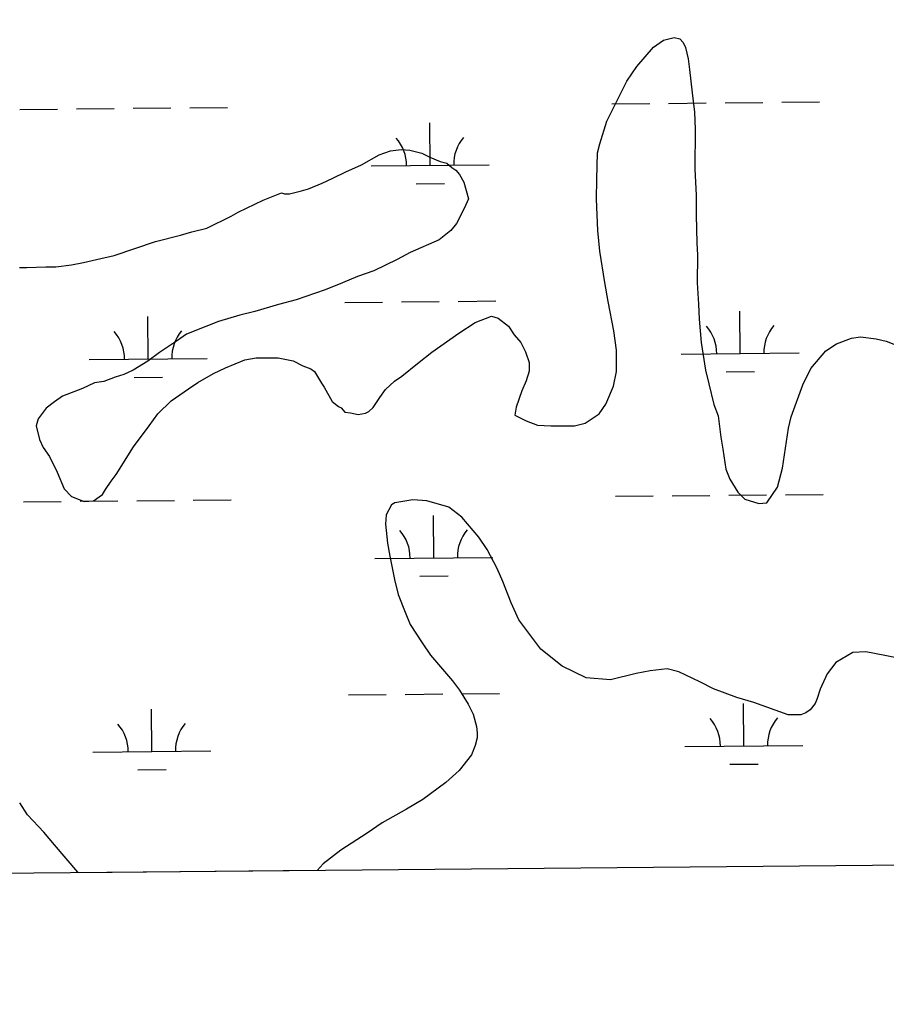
# Model space of a CAD drawing. Extents: x 3598634 to 3636690, y 517270 to 542944.
# Drawn here: x 3614959 to 3615693, y 522677 to 523513 of the extents above; entities that cross this region are included whole.
import ezdxf

# ---------------------------------------------------------------- set-up
doc = ezdxf.new("R2010")
doc.units = 0
for name, color, linetype in [('V-GRID-FRAM', 7, 'Continuous'), ('V-SITE-VEGE', 7, 'Continuous'), ('V-WETL-SWMP', 7, 'Continuous')]:
    doc.layers.add(name, color=color, linetype=linetype)

msp = doc.modelspace()

# ---------------------------------------------------------------- linework, layer by layer
at = {"layer": 'V-GRID-FRAM'}
msp.add_lwpolyline([(3602690.32, 540859.19), (3634347.42, 541153.89), (3634524.61, 522971.79), (3602851.64, 522676.95), (3602690.32, 540859.19)], dxfattribs=at)
at = {"layer": 'V-SITE-VEGE'}
for p, q in [((3615495.65, 523489.83), (3615504.11, 523495.83)), ((3615504.11, 523495.83), (3615513.16, 523498.2)), ((3615513.16, 523498.2), (3615517.98, 523496.98)), ((3615517.98, 523496.98), (3615520.98, 523493.96)), ((3615481.72, 523473.61), (3615495.65, 523489.83)), ((3615520.98, 523493.96), (3615522.77, 523489.73)), ((3615522.77, 523489.73), (3615525.15, 523480.08)), ((3615525.15, 523480.08), (3615526.31, 523471.03)), ((3615473.23, 523460.99), (3615481.72, 523473.61)), ((3615526.31, 523471.03), (3615528.65, 523451.13)), ((3615456.23, 523427.3), (3615473.23, 523460.99)), ((3615528.65, 523451.13), (3615530.4, 523434.85)), ((3615530.4, 523434.85), (3615530.94, 523420.38)), ((3615450.13, 523408.04), (3615456.23, 523427.3)), ((3615530.94, 523420.38), (3615530.81, 523386.63)), ((3615272.9, 523402.1), (3615281.94, 523403.27)), ((3615281.94, 523403.27), (3615289.17, 523402.64)), ((3615448.29, 523400.21), (3615450.13, 523408.04)), ((3615248.14, 523390.14), (3615263.24, 523398.52)), ((3615263.24, 523398.52), (3615272.9, 523402.1)), ((3615289.17, 523402.64), (3615299.41, 523400.19)), ((3615299.41, 523400.19), (3615306.03, 523396.55)), ((3615306.03, 523396.55), (3615315.06, 523392.9)), ((3615447.6, 523377.91), (3615448.29, 523400.21)), ((3615234.85, 523384.17), (3615248.14, 523390.14)), ((3615315.06, 523392.9), (3615320.47, 523391.67)), ((3615320.47, 523391.67), (3615324.68, 523388.03)), ((3615324.68, 523388.03), (3615328.28, 523385.61)), ((3615530.81, 523386.63), (3615531.93, 523364.32)), ((3615214.93, 523374.6), (3615223.98, 523378.78)), ((3615223.98, 523378.78), (3615234.85, 523384.17)), ((3615328.28, 523385.61), (3615331.28, 523381.98)), ((3615331.28, 523381.98), (3615334.87, 523375.34)), ((3615447.53, 523361.04), (3615447.6, 523377.91)), ((3615197.42, 523368.04), (3615203.46, 523369.82)), ((3615203.46, 523369.82), (3615214.93, 523374.6)), ((3615334.87, 523375.34), (3615339.04, 523361.46)), ((3615164.85, 523360.33), (3615180.54, 523366.3)), ((3615180.54, 523366.3), (3615182.95, 523365.68)), ((3615182.95, 523365.68), (3615187.17, 523365.67)), ((3615187.17, 523365.67), (3615197.42, 523368.04)), ((3615339.04, 523361.46), (3615335.39, 523353.04)), ((3615448.63, 523334.51), (3615447.53, 523361.04)), ((3615531.93, 523364.32), (3615531.86, 523347.45)), ((3615143.71, 523350.17), (3615164.85, 523360.33)), ((3615335.39, 523353.04), (3615328.71, 523340.4)), ((3615117.13, 523336.41), (3615137.67, 523346.57)), ((3615137.67, 523346.57), (3615143.71, 523350.17)), ((3615531.86, 523347.45), (3615532.37, 523323.94)), ((3615104.47, 523333.44), (3615117.13, 523336.41)), ((3615328.71, 523340.4), (3615323.87, 523334.4)), ((3615073.69, 523325.12), (3615094.81, 523330.47)), ((3615094.81, 523330.47), (3615104.47, 523333.44)), ((3615323.87, 523334.4), (3615314.19, 523326.6)), ((3615450.37, 523317.03), (3615448.63, 523334.51)), ((3615038.69, 523313.2), (3615073.69, 523325.12)), ((3615314.19, 523326.6), (3615289.44, 523315.84)), ((3615532.37, 523323.94), (3615532.93, 523313.69)), ((3615012.75, 523307.28), (3615027.23, 523310.84)), ((3615027.23, 523310.84), (3615038.69, 523313.2)), ((3615289.44, 523315.84), (3615278.56, 523309.86)), ((3615454.49, 523290.49), (3615450.37, 523317.03)), ((3615532.93, 523313.69), (3615532.84, 523290.18)), ((3614958.49, 523303.27), (3614964.51, 523303.25)), ((3614964.51, 523303.25), (3614980.79, 523303.79)), ((3614980.79, 523303.79), (3614989.23, 523303.76)), ((3614989.23, 523303.76), (3615002.49, 523305.51)), ((3615002.49, 523305.51), (3615012.75, 523307.28)), ((3615278.56, 523309.86), (3615258.64, 523300.29)), ((3615244.76, 523295.53), (3615232.08, 523290.15)), ((3615258.64, 523300.29), (3615244.76, 523295.53)), ((3615232.08, 523290.15), (3615217.59, 523284.18)), ((3615457.44, 523274.2), (3615454.49, 523290.49)), ((3615532.84, 523290.18), (3615533.98, 523272.1)), ((3615217.59, 523284.18), (3615192.84, 523275.83)), ((3615177.76, 523271.68), (3615157.85, 523265.73)), ((3615192.84, 523275.83), (3615177.76, 523271.68)), ((3615462.16, 523249.47), (3615457.44, 523274.2)), ((3615533.98, 523272.1), (3615534.53, 523259.44)), ((3615145.18, 523262.76), (3615127.07, 523257.41)), ((3615157.85, 523265.73), (3615145.18, 523262.76)), ((3615344.66, 523256.56), (3615358.54, 523261.93)), ((3615358.54, 523261.93), (3615363.96, 523260.1)), ((3615116.21, 523253.23), (3615099.91, 523246.67)), ((3615127.07, 523257.41), (3615116.21, 523253.23)), ((3615330.76, 523247.57), (3615344.66, 523256.56)), ((3615363.96, 523260.1), (3615372.98, 523253.44)), ((3615372.98, 523253.44), (3615377.77, 523246.18)), ((3615534.53, 523259.44), (3615536.27, 523239.54)), ((3615099.91, 523246.67), (3615091.45, 523240.67)), ((3615307.79, 523231.39), (3615330.76, 523247.57)), ((3615377.77, 523246.18), (3615383.17, 523239.53)), ((3615464.51, 523233.19), (3615462.16, 523249.47)), ((3615663.45, 523243.26), (3615671.29, 523244.44)), ((3615671.29, 523244.44), (3615684.55, 523242.58)), ((3615091.45, 523240.67), (3615076.94, 523231.08)), ((3615383.17, 523239.53), (3615387.36, 523231.68)), ((3615536.27, 523239.54), (3615539.79, 523216.02)), ((3615641.71, 523232.5), (3615650.78, 523238.49)), ((3615650.78, 523238.49), (3615663.45, 523243.26)), ((3615684.55, 523242.58), (3615692.98, 523240.74)), ((3615692.98, 523240.74), (3615705.01, 523235.87)), ((3615076.94, 523231.08), (3615067.27, 523223.89)), ((3615295.7, 523221.79), (3615307.79, 523231.39)), ((3615387.36, 523231.68), (3615390.33, 523222.63)), ((3615464.44, 523215.11), (3615464.51, 523233.19)), ((3615629, 523217.48), (3615641.71, 523232.5)), ((3615067.27, 523223.89), (3615054.58, 523216.1)), ((3615132.95, 523218.21), (3615149.25, 523224.78)), ((3615149.25, 523224.78), (3615158.9, 523226.54)), ((3615158.9, 523226.54), (3615177.58, 523226.47)), ((3615177.58, 523226.47), (3615190.23, 523224.01)), ((3615190.23, 523224.01), (3615198.65, 523219.76)), ((3615198.65, 523219.76), (3615205.27, 523217.32)), ((3615282.4, 523210.99), (3615295.7, 523221.79)), ((3615390.33, 523222.63), (3615390.31, 523215.4)), ((3615046.73, 523212.52), (3615039.49, 523210.13)), ((3615054.58, 523216.1), (3615046.73, 523212.52)), ((3615109.39, 523205.64), (3615122.68, 523213.43)), ((3615122.68, 523213.43), (3615132.95, 523218.21)), ((3615205.27, 523217.32), (3615208.28, 523214.9)), ((3615208.28, 523214.9), (3615214.27, 523205.23)), ((3615276.35, 523206.8), (3615282.4, 523210.99)), ((3615390.31, 523215.4), (3615387.86, 523206.97)), ((3615461.98, 523202.46), (3615464.44, 523215.11)), ((3615539.79, 523216.02), (3615542.76, 523204.56)), ((3615622.31, 523203.64), (3615629, 523217.48)), ((3615022, 523205.38), (3615011.73, 523200.6)), ((3615029.83, 523206.55), (3615022, 523205.38)), ((3615039.49, 523210.13), (3615029.83, 523206.55)), ((3615101.54, 523200.25), (3615109.39, 523205.64)), ((3615214.27, 523205.23), (3615216.66, 523201.61)), ((3615268.49, 523199.6), (3615276.35, 523206.8)), ((3615387.86, 523206.97), (3615384.21, 523198.54)), ((3615455.29, 523187.42), (3615461.98, 523202.46)), ((3615542.76, 523204.56), (3615546.91, 523187.06)), ((3615612.56, 523176.56), (3615622.31, 523203.64)), ((3614994.83, 523194.03), (3614988.18, 523189.24)), ((3615011.73, 523200.6), (3614994.83, 523194.03)), ((3615087.03, 523190.06), (3615101.54, 523200.25)), ((3615216.66, 523201.61), (3615223.25, 523189.53)), ((3615263.65, 523192.99), (3615268.49, 523199.6)), ((3615384.21, 523198.54), (3615379.34, 523184.7)), ((3614988.18, 523189.24), (3614980.93, 523183.84)), ((3615075.53, 523179.25), (3615087.03, 523190.06)), ((3615223.25, 523189.53), (3615228.66, 523185.29)), ((3615258.19, 523184.57), (3615263.65, 523192.99)), ((3615449.83, 523179), (3615455.29, 523187.42)), ((3615546.91, 523187.06), (3615550.49, 523177.4)), ((3614980.93, 523183.84), (3614974.26, 523174.83)), ((3615068.26, 523169.04), (3615075.53, 523179.25)), ((3615228.66, 523185.29), (3615231.06, 523184.07)), ((3615231.06, 523184.07), (3615234.06, 523180.45)), ((3615234.06, 523180.45), (3615238.88, 523179.82)), ((3615238.88, 523179.82), (3615245.51, 523178.59)), ((3615245.51, 523178.59), (3615251.54, 523179.77)), ((3615251.54, 523179.77), (3615254.56, 523180.97)), ((3615254.56, 523180.97), (3615258.19, 523184.57)), ((3615379.34, 523184.7), (3615378.11, 523178.07)), ((3615378.11, 523178.07), (3615387.73, 523173.22)), ((3615437.75, 523171.21), (3615449.83, 523179)), ((3615550.49, 523177.4), (3615552.83, 523159.31)), ((3614974.26, 523174.83), (3614972.43, 523168.81)), ((3614972.43, 523168.81), (3614975.4, 523157.34)), ((3615054.93, 523151.01), (3615068.26, 523169.04)), ((3615387.73, 523173.22), (3615397.36, 523169.56)), ((3615397.36, 523169.56), (3615408.81, 523168.91)), ((3615408.81, 523168.91), (3615428.7, 523168.84)), ((3615428.7, 523168.84), (3615437.75, 523171.21)), ((3615610.12, 523166.92), (3615612.56, 523176.56)), ((3615605.16, 523133.19), (3615610.12, 523166.92)), ((3614975.4, 523157.34), (3614978.38, 523150.7)), ((3615552.83, 523159.31), (3615554.59, 523149.06)), ((3614978.38, 523150.7), (3614983.78, 523142.85)), ((3615040.38, 523127.55), (3615054.93, 523151.01)), ((3615554.59, 523149.06), (3615556.94, 523132.17)), ((3614983.78, 523142.85), (3614990.36, 523129.56)), ((3614990.36, 523129.56), (3614996.33, 523115.67)), ((3615036.14, 523122.15), (3615040.38, 523127.55)), ((3615556.94, 523132.17), (3615560.52, 523123.72)), ((3615600.88, 523116.93), (3615605.16, 523133.19)), ((3615031.29, 523114.93), (3615036.14, 523122.15)), ((3615560.52, 523123.72), (3615567.11, 523112.84)), ((3614996.33, 523115.67), (3615002.33, 523109.02)), ((3615021, 523105.33), (3615028.86, 523110.73)), ((3615028.86, 523110.73), (3615031.29, 523114.93)), ((3615567.11, 523112.84), (3615573.11, 523106.79)), ((3615591.79, 523103.71), (3615600.88, 523116.93)), ((3615002.33, 523109.02), (3615013.16, 523104.76)), ((3615013.16, 523104.76), (3615021, 523105.33)), ((3615273.54, 523101.93), (3615269.28, 523093.51)), ((3615276.56, 523103.73), (3615273.54, 523101.93)), ((3615291.63, 523106.08), (3615276.56, 523103.73)), ((3615303.69, 523105.43), (3615291.63, 523106.08)), ((3615322.35, 523099.94), (3615303.69, 523105.43)), ((3615573.11, 523106.79), (3615585.15, 523103.13)), ((3615585.15, 523103.13), (3615591.79, 523103.71)), ((3615269.28, 523093.51), (3615268.65, 523085.68)), ((3615333.16, 523091.46), (3615322.35, 523099.94)), ((3615268.65, 523085.68), (3615270.4, 523069.4)), ((3615347.57, 523074.52), (3615333.16, 523091.46)), ((3615270.4, 523069.4), (3615272.16, 523058.54)), ((3615354.76, 523064.25), (3615347.57, 523074.52)), ((3615363.13, 523047.94), (3615354.76, 523064.25)), ((3615272.16, 523058.54), (3615276.3, 523038.64)), ((3615367.91, 523037.07), (3615363.13, 523047.94)), ((3615276.3, 523038.64), (3615279.27, 523025.97)), ((3615375.08, 523018.96), (3615367.91, 523037.07)), ((3615279.27, 523025.97), (3615285.23, 523010.88)), ((3615381.65, 523004.47), (3615375.08, 523018.96)), ((3615285.23, 523010.88), (3615289.42, 523000.61)), ((3615400.24, 522979.69), (3615381.65, 523004.47)), ((3615289.42, 523000.61), (3615299.6, 522984.9)), ((3615299.6, 522984.9), (3615306.79, 522974.63)), ((3615418.27, 522965.15), (3615400.24, 522979.69)), ((3615664.83, 522976.85), (3615650.33, 522968.47)), ((3615675.68, 522977.41), (3615664.83, 522976.85)), ((3615691.94, 522974.33), (3615675.68, 522977.41)), ((3615306.79, 522974.63), (3615325.39, 522952.86)), ((3615650.33, 522968.47), (3615643.06, 522958.85)), ((3615700.37, 522972.49), (3615691.94, 522974.33)), ((3615438.72, 522955.43), (3615418.27, 522965.15)), ((3615492.99, 522961.24), (3615480.92, 522958.88)), ((3615507.46, 522963), (3615492.99, 522961.24)), ((3615517.09, 522960.55), (3615507.46, 522963)), ((3615535.14, 522952.04), (3615517.09, 522960.55)), ((3615325.39, 522952.86), (3615331.39, 522945)), ((3615459.2, 522953.54), (3615438.72, 522955.43)), ((3615480.92, 522958.88), (3615459.2, 522953.54)), ((3615546.57, 522945.97), (3615535.14, 522952.04)), ((3615643.06, 522958.85), (3615636.98, 522945.61)), ((3615331.39, 522945), (3615338.58, 522932.92)), ((3615566.43, 522938.65), (3615546.57, 522945.97)), ((3615636.98, 522945.61), (3615634.54, 522937.79)), ((3615580.88, 522934.38), (3615566.43, 522938.65)), ((3615634.54, 522937.79), (3615632.71, 522933.58)), ((3615338.58, 522932.92), (3615342.76, 522924.46)), ((3615609.77, 522924.02), (3615580.88, 522934.38)), ((3615628.47, 522928.17), (3615624.85, 522925.77)), ((3615632.71, 522933.58), (3615628.47, 522928.17)), ((3615342.76, 522924.46), (3615345.73, 522914.2)), ((3615620.62, 522923.98), (3615609.77, 522924.02)), ((3615624.85, 522925.77), (3615620.62, 522923.98)), ((3615345.73, 522914.2), (3615346.32, 522908.77)), ((3615346.3, 522904.56), (3615344.46, 522897.93)), ((3615346.32, 522908.77), (3615346.3, 522904.56)), ((3615344.46, 522897.93), (3615341.42, 522890.11)), ((3615341.42, 522890.11), (3615331.12, 522876.89)), ((3615331.12, 522876.89), (3615319.63, 522866.69)), ((3615319.63, 522866.69), (3615300.29, 522852.3)), ((3615300.29, 522852.3), (3615286.39, 522843.91)), ((3614965.11, 522839.14), (3614958.53, 522849.41)), ((3615286.39, 522843.91), (3615265.85, 522832.54)), ((3614978.92, 522824.62), (3614965.11, 522839.14)), ((3615265.85, 522832.54), (3615253.16, 522823.55)), ((3614987.92, 522813.73), (3614978.92, 522824.62)), ((3615253.16, 522823.55), (3615230.81, 522809.17)), ((3615007.72, 522790.75), (3614987.92, 522813.73)), ((3615230.81, 522809.17), (3615215.69, 522797.78)), ((3615215.69, 522797.78), (3615210.66, 522792)), ((3615008.18, 522790.11), (3615007.72, 522790.75)), ((3615210.66, 522792), (3615008.18, 522790.11))]:
    msp.add_line(p, q, dxfattribs=at)
at = {"layer": 'V-WETL-SWMP'}
for p, q in [((3614958.62, 523437.17), (3614990.62, 523437.47)), ((3615006.61, 523437.62), (3615038.61, 523437.92)), ((3615054.61, 523438.07), (3615086.61, 523438.37)), ((3615102.61, 523438.51), (3615134.61, 523438.81)), ((3615460.5, 523441.85), (3615492.5, 523442.14)), ((3615508.5, 523442.29), (3615540.5, 523442.59)), ((3615556.5, 523442.74), (3615588.5, 523443.04)), ((3615604.5, 523443.19), (3615636.5, 523443.48)), ((3615306.39, 523389.67), (3615306.05, 523425.67)), ((3615256.39, 523389.2), (3615356.39, 523390.13)), ((3615294.53, 523374.12), (3615318.53, 523374.35)), ((3615234.06, 523273.56), (3615266.06, 523273.85)), ((3615282.06, 523274), (3615314.06, 523274.3)), ((3615330.06, 523274.45), (3615362.05, 523274.75)), ((3615067.44, 523225.57), (3615067.1, 523261.57)), ((3615569.32, 523230.25), (3615568.99, 523266.24)), ((3615519.32, 523229.78), (3615619.32, 523230.71)), ((3615017.44, 523225.11), (3615117.43, 523226.04)), ((3615557.47, 523214.7), (3615581.46, 523214.93)), ((3615055.58, 523210.03), (3615079.58, 523210.25)), ((3615559.6, 523110.08), (3615591.59, 523110.38)), ((3615607.59, 523110.53), (3615639.59, 523110.82)), ((3614961.71, 523104.51), (3614993.71, 523104.81)), ((3615009.71, 523104.96), (3615041.71, 523105.26)), ((3615057.71, 523105.41), (3615089.71, 523105.7)), ((3615105.71, 523105.85), (3615137.71, 523106.15)), ((3615463.6, 523109.19), (3615495.6, 523109.48)), ((3615511.6, 523109.63), (3615543.6, 523109.93)), ((3615309.49, 523057.01), (3615309.15, 523093)), ((3615259.49, 523056.54), (3615359.48, 523057.47)), ((3615297.63, 523041.46), (3615321.63, 523041.69)), ((3615237.16, 522940.9), (3615269.16, 522941.19)), ((3615285.15, 522941.34), (3615317.15, 522941.64)), ((3615333.15, 522941.79), (3615365.15, 522942.09)), ((3615070.53, 522892.91), (3615070.2, 522928.91)), ((3615572.42, 522897.58), (3615572.08, 522933.58)), ((3615020.53, 522892.45), (3615120.53, 522893.38)), ((3615522.42, 522897.12), (3615622.42, 522898.05)), ((3615058.68, 522877.37), (3615082.68, 522877.59)), ((3615560.56, 522882.04), (3615584.56, 522882.27)), ((3617037.91, 522809.01), (3613548.36, 522776.52))]:
    msp.add_line(p, q, dxfattribs=at)
for centre, start, end in [((3615251.15, 523389.63), 359.76153, 41.30519), ((3615361.63, 523390.66), 139.76152, 181.30518), ((3615514.08, 523230.21), 359.76153, 41.30519), ((3615624.56, 523231.23), 139.76152, 181.30518), ((3615012.19, 523225.53), 359.76153, 41.30519), ((3615122.67, 523226.56), 139.76152, 181.30518), ((3615254.24, 523056.97), 359.76153, 41.30519), ((3615364.72, 523058), 139.76152, 181.30518), ((3615517.17, 522897.55), 359.76153, 41.30519), ((3615627.65, 522898.57), 139.76152, 181.30518), ((3615015.29, 522892.87), 359.76153, 41.30519), ((3615125.77, 522893.9), 139.76152, 181.30518)]:
    msp.add_arc(centre, 35.25, start, end, dxfattribs=at)

doc.saveas('drawing.dxf')
